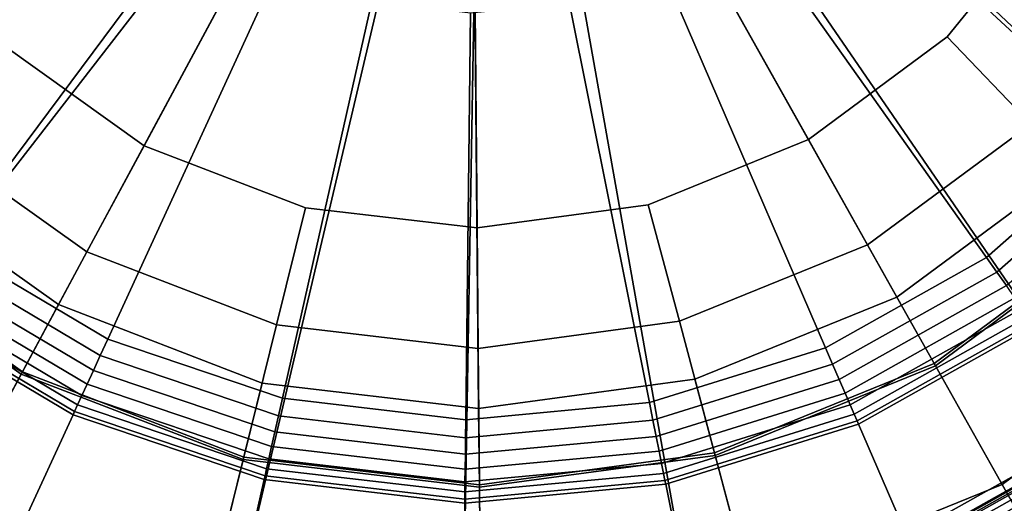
# Model space of a CAD drawing. Extents: x -43.1 to 43.1, y -41.3 to 41.3.
# Tile 528 of 656: x 33.07 to 33.927, y 0.478 to 0.899. Entities that reach past the tile are written whole.
import ezdxf

# ---------------------------------------------------------------- set-up
doc = ezdxf.new("R2010")
doc.units = 0
doc.layers.add('LAMP', color=7, linetype='CONTINUOUS')
doc.layers.add('LAMP_SUPPORT', color=18, linetype='CONTINUOUS')

msp = doc.modelspace()

# ---------------------------------------------------------------- linework, layer by layer
at = {"layer": 'LAMP'}
for points in [[(32.9495, 0.761, 41.1433), (33.1041, 0.6508, 41.1433), (33.463, 1.3178, 41.1433), (32.8272, 0.9062, 41.1433)], [(33.0561, 0.8766, 44.2735), (32.9592, 0.9916, 44.2735), (33.463, 1.3178, 44.2735), (33.1786, 0.7892, 44.2735)], [(33.2813, 0.5825, 41.1433), (33.4698, 0.5604, 41.1433), (33.463, 1.3178, 41.1433), (33.1041, 0.6508, 41.1433)], [(33.319, 0.7351, 44.2735), (33.1786, 0.7892, 44.2735), (33.463, 1.3178, 44.2735), (33.4684, 0.7176, 44.2735)], [(33.6175, 0.7378, 44.2735), (33.4684, 0.7176, 44.2735), (33.463, 1.3178, 44.2735), (33.7569, 0.7945, 44.2735)], [(33.658, 0.5859, 41.1433), (33.8339, 0.6574, 41.1433), (33.463, 1.3178, 41.1433), (33.4698, 0.5604, 41.1433)], [(33.8778, 0.884, 44.2735), (33.7569, 0.7945, 44.2735), (33.463, 1.3178, 44.2735), (33.9726, 1.0008, 44.2735)], [(33.9865, 0.7703, 41.1433), (34.1062, 0.9177, 41.1433), (33.463, 1.3178, 41.1433), (33.8339, 0.6574, 41.1433)], [(34.0619, 0.9453, 44.2522), (33.9504, 0.808, 44.2522), (33.8778, 0.884, 44.2735), (33.9726, 1.0008, 44.2735)], [(33.9504, 0.808, 44.2522), (33.8083, 0.7028, 44.2522), (33.7569, 0.7945, 44.2735), (33.8778, 0.884, 44.2735)], [(33.1288, 0.6967, 44.2522), (32.9849, 0.7993, 44.2522), (33.0561, 0.8766, 44.2735), (33.1786, 0.7892, 44.2735)], [(34.0323, 0.7224, 44.1939), (33.8664, 0.5995, 44.1939), (33.8083, 0.7028, 44.2522), (33.9504, 0.808, 44.2522)], [(33.0727, 0.5923, 44.1939), (32.9045, 0.7122, 44.1939), (32.9849, 0.7993, 44.2522), (33.1288, 0.6967, 44.2522)], [(33.2938, 0.6331, 44.2522), (33.1288, 0.6967, 44.2522), (33.1786, 0.7892, 44.2735), (33.319, 0.7351, 44.2735)], [(33.8083, 0.7028, 44.2522), (33.6446, 0.6363, 44.2522), (33.6175, 0.7378, 44.2735), (33.7569, 0.7945, 44.2735)], [(33.9865, 0.7703, 41.1433), (33.8339, 0.6574, 41.1433), (33.8674, 0.5976, 41.6428), (34.0338, 0.7208, 41.6428)], [(33.1041, 0.6508, 41.1433), (32.9495, 0.761, 41.1433), (32.903, 0.7106, 41.6428), (33.0716, 0.5904, 41.6428)], [(33.6446, 0.6363, 44.2522), (33.4694, 0.6125, 44.2522), (33.4684, 0.7176, 44.2735), (33.6175, 0.7378, 44.2735)], [(33.4694, 0.6125, 44.2522), (33.2938, 0.6331, 44.2522), (33.319, 0.7351, 44.2735), (33.4684, 0.7176, 44.2735)], [(34.1157, 0.6352, 44.107), (33.9254, 0.4943, 44.107), (33.8664, 0.5995, 44.1939), (34.0323, 0.7224, 44.1939)], [(34.0338, 0.7208, 41.6428), (33.8674, 0.5976, 41.6428), (33.9873, 0.3841, 41.6352), (34.2031, 0.5438, 41.6352)], [(33.0155, 0.4861, 44.107), (32.8227, 0.6235, 44.107), (32.9045, 0.7122, 44.1939), (33.0727, 0.5923, 44.1939)], [(33.0716, 0.5904, 41.6428), (32.903, 0.7106, 41.6428), (32.737, 0.5306, 41.6352), (32.9556, 0.3748, 41.6352)], [(33.2653, 0.518, 44.1939), (33.0727, 0.5923, 44.1939), (33.1288, 0.6967, 44.2522), (33.2938, 0.6331, 44.2522)], [(33.8664, 0.5995, 44.1939), (33.6751, 0.5217, 44.1939), (33.6446, 0.6363, 44.2522), (33.8083, 0.7028, 44.2522)], [(33.8339, 0.6574, 41.1433), (33.658, 0.5859, 41.1433), (33.6756, 0.5196, 41.6428), (33.8674, 0.5976, 41.6428)], [(33.2813, 0.5825, 41.1433), (33.1041, 0.6508, 41.1433), (33.0716, 0.5904, 41.6428), (33.2648, 0.5159, 41.6428)], [(33.6751, 0.5217, 44.1939), (33.4704, 0.494, 44.1939), (33.4694, 0.6125, 44.2522), (33.6446, 0.6363, 44.2522)], [(34.1926, 0.5548, 43.9998), (33.9799, 0.3973, 43.9998), (33.9254, 0.4943, 44.107), (34.1157, 0.6352, 44.107)], [(33.4704, 0.494, 44.1939), (33.2653, 0.518, 44.1939), (33.2938, 0.6331, 44.2522), (33.4694, 0.6125, 44.2522)], [(33.2364, 0.401, 44.107), (33.0155, 0.4861, 44.107), (33.0727, 0.5923, 44.1939), (33.2653, 0.518, 44.1939)], [(33.9254, 0.4943, 44.107), (33.7061, 0.4052, 44.107), (33.6751, 0.5217, 44.1939), (33.8664, 0.5995, 44.1939)], [(33.8674, 0.5976, 41.6428), (33.6756, 0.5196, 41.6428), (33.7387, 0.283, 41.6352), (33.9873, 0.3841, 41.6352)], [(33.2648, 0.5159, 41.6428), (33.0716, 0.5904, 41.6428), (32.9556, 0.3748, 41.6352), (33.2061, 0.2782, 41.6352)], [(33.658, 0.5859, 41.1433), (33.4698, 0.5604, 41.1433), (33.4704, 0.4918, 41.6428), (33.6756, 0.5196, 41.6428)], [(33.4698, 0.5604, 41.1433), (33.2813, 0.5825, 41.1433), (33.2648, 0.5159, 41.6428), (33.4704, 0.4918, 41.6428)], [(33.4704, 0.4918, 41.6428), (33.2648, 0.5159, 41.6428), (33.2061, 0.2782, 41.6352), (33.4727, 0.247, 41.6352)], [(33.4715, 0.3734, 44.107), (33.2364, 0.401, 44.107), (33.2653, 0.518, 44.1939), (33.4704, 0.494, 44.1939)], [(33.7061, 0.4052, 44.107), (33.4715, 0.3734, 44.107), (33.4704, 0.494, 44.1939), (33.6751, 0.5217, 44.1939)], [(33.6756, 0.5196, 41.6428), (33.4704, 0.4918, 41.6428), (33.4727, 0.247, 41.6352), (33.7387, 0.283, 41.6352)], [(33.9799, 0.3973, 43.9998), (33.7348, 0.2977, 43.9998), (33.7061, 0.4052, 44.107), (33.9254, 0.4943, 44.107)], [(33.2097, 0.2929, 43.9998), (32.9628, 0.3881, 43.9998), (33.0155, 0.4861, 44.107), (33.2364, 0.401, 44.107)]]:
    msp.add_3dface(points, dxfattribs=at)
at = {"layer": 'LAMP_SUPPORT'}
for points in [[(33.4724, 1.2953, 40.5662), (33.4903, 1.3111, 40.5662), (33.6553, 0.3812, 40.5662), (33.4563, 0.3627, 40.5662)], [(33.4903, 1.3111, 40.5662), (34.0204, 0.5386, 40.5662), (33.8462, 0.4407, 40.5662), (33.6553, 0.3812, 40.5662)], [(33.4903, 1.3111, 40.5662), (34.1706, 0.6705, 40.5662), (34.0204, 0.5386, 40.5662)], [(33.4903, 1.3111, 40.5662), (34.3734, 1.0125, 40.5662), (34.29, 0.8308, 40.5662), (34.1706, 0.6705, 40.5662)], [(33.4535, 1.2996, 40.5662), (32.6341, 0.8506, 40.5662), (32.555, 1.0342, 40.5662), (32.5157, 1.2301, 40.5662)], [(33.4535, 1.2996, 40.5662), (32.7496, 0.6875, 40.5662), (32.6341, 0.8506, 40.5662)], [(33.4535, 1.2996, 40.5662), (33.4724, 1.2953, 40.5662), (32.8966, 0.552, 40.5662), (32.7496, 0.6875, 40.5662)], [(33.4724, 1.2953, 40.5662), (33.2578, 0.386, 40.5662), (33.0684, 0.45, 40.5662), (32.8966, 0.552, 40.5662)], [(33.4724, 1.2953, 40.5662), (33.4563, 0.3627, 40.5662), (33.2578, 0.386, 40.5662)], [(32.7979, 0.9426, 36.7827), (32.8907, 0.8115, 36.7827), (33.1567, 1.0454, 36.7827), (33.1067, 1.116, 36.7827)], [(34.0324, 0.7979, 36.7827), (34.1284, 0.9267, 36.7827), (33.8238, 1.1074, 36.7827), (33.7721, 1.038, 36.7827)], [(32.8907, 0.8115, 36.7827), (33.0088, 0.7027, 36.7827), (33.2204, 0.9867, 36.7827), (33.1567, 1.0454, 36.7827)], [(33.9118, 0.6919, 36.7827), (34.0324, 0.7979, 36.7827), (33.7721, 1.038, 36.7827), (33.7071, 0.9809, 36.7827)], [(33.0088, 0.7027, 36.7827), (33.1469, 0.6207, 36.7827), (33.2948, 0.9425, 36.7827), (33.2204, 0.9867, 36.7827)], [(33.7718, 0.6133, 36.7827), (33.9118, 0.6919, 36.7827), (33.7071, 0.9809, 36.7827), (33.6316, 0.9385, 36.7827)], [(33.1469, 0.6207, 36.7827), (33.299, 0.5693, 36.7827), (33.3768, 0.9148, 36.7827), (33.2948, 0.9425, 36.7827)], [(33.6185, 0.5655, 36.7827), (33.7718, 0.6133, 36.7827), (33.6316, 0.9385, 36.7827), (33.549, 0.9127, 36.7827)], [(33.299, 0.5693, 36.7827), (33.4586, 0.5506, 36.7827), (33.4628, 0.9047, 36.7827), (33.3768, 0.9148, 36.7827)], [(33.4586, 0.5506, 36.7827), (33.6185, 0.5655, 36.7827), (33.549, 0.9127, 36.7827), (33.4628, 0.9047, 36.7827)], [(33.9208, 0.6792, 36.7843), (34.0439, 0.7874, 36.7843), (34.0324, 0.7979, 36.7827), (33.9118, 0.6919, 36.7827)], [(33.9292, 0.6674, 36.7891), (34.0545, 0.7776, 36.7891), (34.0439, 0.7874, 36.7843), (33.9208, 0.6792, 36.7843)], [(32.9995, 0.6902, 36.7843), (33.1404, 0.6066, 36.7843), (33.1469, 0.6207, 36.7827), (33.0088, 0.7027, 36.7827)], [(32.9909, 0.6786, 36.7891), (33.1344, 0.5935, 36.7891), (33.1404, 0.6066, 36.7843), (32.9995, 0.6902, 36.7843)], [(33.7779, 0.599, 36.7843), (33.9208, 0.6792, 36.7843), (33.9118, 0.6919, 36.7827), (33.7718, 0.6133, 36.7827)], [(32.9831, 0.6682, 36.7967), (33.129, 0.5817, 36.7967), (33.1344, 0.5935, 36.7891), (32.9909, 0.6786, 36.7891)], [(33.7837, 0.5857, 36.7891), (33.9292, 0.6674, 36.7891), (33.9208, 0.6792, 36.7843), (33.7779, 0.599, 36.7843)], [(32.9765, 0.6593, 36.8067), (33.1243, 0.5716, 36.8067), (33.129, 0.5817, 36.7967), (32.9831, 0.6682, 36.7967)], [(33.7888, 0.5738, 36.7967), (33.9367, 0.6568, 36.7967), (33.9292, 0.6674, 36.7891), (33.7837, 0.5857, 36.7891)], [(32.9675, 0.6472, 36.8327), (33.118, 0.5579, 36.8327), (33.1206, 0.5635, 36.8188), (32.9712, 0.6522, 36.8188)], [(32.9712, 0.6522, 36.8188), (33.1206, 0.5635, 36.8188), (33.1243, 0.5716, 36.8067), (32.9765, 0.6593, 36.8067)], [(33.7932, 0.5636, 36.8067), (33.9431, 0.6478, 36.8067), (33.9367, 0.6568, 36.7967), (33.7888, 0.5738, 36.7967)], [(32.9022, 0.5596, 37.8701), (33.0724, 0.4586, 37.8701), (33.1167, 0.5549, 36.848), (32.9655, 0.6446, 36.848)], [(32.9655, 0.6446, 36.848), (33.1167, 0.5549, 36.848), (33.118, 0.5579, 36.8327), (32.9675, 0.6472, 36.8327)], [(33.7967, 0.5555, 36.8188), (33.9482, 0.6405, 36.8188), (33.9431, 0.6478, 36.8067), (33.7932, 0.5636, 36.8067)], [(33.7992, 0.5497, 36.8327), (33.9518, 0.6354, 36.8327), (33.9482, 0.6405, 36.8188), (33.7967, 0.5555, 36.8188)], [(33.8005, 0.5467, 36.848), (33.9537, 0.6328, 36.848), (33.9518, 0.6354, 36.8327), (33.7992, 0.5497, 36.8327)], [(33.8424, 0.4494, 37.8701), (34.015, 0.5463, 37.8701), (33.9537, 0.6328, 36.848), (33.8005, 0.5467, 36.848)], [(33.1404, 0.6066, 36.7843), (33.2956, 0.5541, 36.7843), (33.299, 0.5693, 36.7827), (33.1469, 0.6207, 36.7827)], [(33.6215, 0.5502, 36.7843), (33.7779, 0.599, 36.7843), (33.7718, 0.6133, 36.7827), (33.6185, 0.5655, 36.7827)], [(33.1344, 0.5935, 36.7891), (33.2925, 0.54, 36.7891), (33.2956, 0.5541, 36.7843), (33.1404, 0.6066, 36.7843)], [(33.129, 0.5817, 36.7967), (33.2896, 0.5274, 36.7967), (33.2925, 0.54, 36.7891), (33.1344, 0.5935, 36.7891)], [(33.6244, 0.536, 36.7891), (33.7837, 0.5857, 36.7891), (33.7779, 0.599, 36.7843), (33.6215, 0.5502, 36.7843)], [(33.6269, 0.5233, 36.7967), (33.7888, 0.5738, 36.7967), (33.7837, 0.5857, 36.7891), (33.6244, 0.536, 36.7891)], [(33.1243, 0.5716, 36.8067), (33.2872, 0.5165, 36.8067), (33.2896, 0.5274, 36.7967), (33.129, 0.5817, 36.7967)], [(33.1206, 0.5635, 36.8188), (33.2852, 0.5079, 36.8188), (33.2872, 0.5165, 36.8067), (33.1243, 0.5716, 36.8067)], [(33.2956, 0.5541, 36.7843), (33.4584, 0.535, 36.7843), (33.4586, 0.5506, 36.7827), (33.299, 0.5693, 36.7827)], [(33.6291, 0.5124, 36.8067), (33.7932, 0.5636, 36.8067), (33.7888, 0.5738, 36.7967), (33.6269, 0.5233, 36.7967)], [(32.8972, 0.5529, 37.8854), (33.0689, 0.451, 37.8854), (33.0724, 0.4586, 37.8701), (32.9022, 0.5596, 37.8701)], [(33.1167, 0.5549, 36.848), (33.2831, 0.4986, 36.848), (33.2839, 0.5018, 36.8327), (33.118, 0.5579, 36.8327)], [(33.118, 0.5579, 36.8327), (33.2839, 0.5018, 36.8327), (33.2852, 0.5079, 36.8188), (33.1206, 0.5635, 36.8188)], [(33.4584, 0.535, 36.7843), (33.6215, 0.5502, 36.7843), (33.6185, 0.5655, 36.7827), (33.4586, 0.5506, 36.7827)], [(33.6308, 0.5038, 36.8188), (33.7967, 0.5555, 36.8188), (33.7932, 0.5636, 36.8067), (33.6291, 0.5124, 36.8067)], [(33.0724, 0.4586, 37.8701), (33.2599, 0.3952, 37.8701), (33.2831, 0.4986, 36.848), (33.1167, 0.5549, 36.848)], [(33.2925, 0.54, 36.7891), (33.4582, 0.5206, 36.7891), (33.4584, 0.535, 36.7843), (33.2956, 0.5541, 36.7843)], [(33.4582, 0.5206, 36.7891), (33.6244, 0.536, 36.7891), (33.6215, 0.5502, 36.7843), (33.4584, 0.535, 36.7843)], [(33.632, 0.4976, 36.8327), (33.7992, 0.5497, 36.8327), (33.7967, 0.5555, 36.8188), (33.6308, 0.5038, 36.8188)], [(33.6327, 0.4944, 36.848), (33.8005, 0.5467, 36.848), (33.7992, 0.5497, 36.8327), (33.632, 0.4976, 36.8327)], [(33.6535, 0.3905, 37.8701), (33.8424, 0.4494, 37.8701), (33.8005, 0.5467, 36.848), (33.6327, 0.4944, 36.848)], [(33.8457, 0.4417, 37.8854), (34.0198, 0.5395, 37.8854), (34.015, 0.5463, 37.8701), (33.8424, 0.4494, 37.8701)], [(33.2896, 0.5274, 36.7967), (33.4581, 0.5076, 36.7967), (33.4582, 0.5206, 36.7891), (33.2925, 0.54, 36.7891)], [(33.4581, 0.5076, 36.7967), (33.6269, 0.5233, 36.7967), (33.6244, 0.536, 36.7891), (33.4582, 0.5206, 36.7891)], [(33.8534, 0.424, 37.8993), (34.031, 0.5237, 37.8993), (34.0198, 0.5395, 37.8854), (33.8457, 0.4417, 37.8854)], [(33.8462, 0.4407, 40.5662), (34.0204, 0.5386, 40.5662), (34.0214, 0.5372, 41.4698), (33.8468, 0.4392, 41.4698)], [(33.8468, 0.4392, 41.4698), (34.0214, 0.5372, 41.4698), (34.0223, 0.5359, 41.4838), (33.8475, 0.4377, 41.4838)], [(33.8475, 0.4377, 41.4838), (34.0223, 0.5359, 41.4838), (34.025, 0.5321, 41.4966), (33.8493, 0.4335, 41.4966)], [(33.8493, 0.4335, 41.4966), (34.025, 0.5321, 41.4966), (34.0292, 0.5263, 41.5079), (33.8521, 0.4268, 41.5079)], [(33.2872, 0.5165, 36.8067), (33.4579, 0.4965, 36.8067), (33.4581, 0.5076, 36.7967), (33.2896, 0.5274, 36.7967)], [(33.4579, 0.4965, 36.8067), (33.6291, 0.5124, 36.8067), (33.6269, 0.5233, 36.7967), (33.4581, 0.5076, 36.7967)], [(33.8521, 0.4268, 41.5079), (34.0292, 0.5263, 41.5079), (34.0346, 0.5186, 41.5173), (33.8559, 0.4182, 41.5173)], [(33.864, 0.3994, 37.9114), (34.0464, 0.5019, 37.9114), (34.031, 0.5237, 37.8993), (33.8534, 0.424, 37.8993)], [(33.2852, 0.5079, 36.8188), (33.4578, 0.4877, 36.8188), (33.4579, 0.4965, 36.8067), (33.2872, 0.5165, 36.8067)], [(33.8559, 0.4182, 41.5173), (34.0346, 0.5186, 41.5173), (34.0412, 0.5093, 41.5245), (33.8603, 0.4078, 41.5245)], [(33.2839, 0.5018, 36.8327), (33.4577, 0.4814, 36.8327), (33.4578, 0.4877, 36.8188), (33.2852, 0.5079, 36.8188)], [(33.4578, 0.4877, 36.8188), (33.6308, 0.5038, 36.8188), (33.6291, 0.5124, 36.8067), (33.4579, 0.4965, 36.8067)], [(33.8603, 0.4078, 41.5245), (34.0412, 0.5093, 41.5245), (34.0486, 0.4989, 41.5291), (33.8654, 0.396, 41.5291)], [(33.2599, 0.3952, 37.8701), (33.4564, 0.3721, 37.8701), (33.4577, 0.4781, 36.848), (33.2831, 0.4986, 36.848)], [(33.2831, 0.4986, 36.848), (33.4577, 0.4781, 36.848), (33.4577, 0.4814, 36.8327), (33.2839, 0.5018, 36.8327)], [(33.4577, 0.4814, 36.8327), (33.632, 0.4976, 36.8327), (33.6308, 0.5038, 36.8188), (33.4578, 0.4877, 36.8188)], [(33.4577, 0.4781, 36.848), (33.6327, 0.4944, 36.848), (33.632, 0.4976, 36.8327), (33.4577, 0.4814, 36.8327)], [(33.8761, 0.3713, 37.9214), (34.0641, 0.4769, 37.9214), (34.0464, 0.5019, 37.9114), (33.864, 0.3994, 37.9114)], [(33.8654, 0.396, 41.5291), (34.0486, 0.4989, 41.5291), (34.0566, 0.4875, 41.5307), (33.8709, 0.3832, 41.5307)], [(33.4564, 0.3721, 37.8701), (33.6535, 0.3905, 37.8701), (33.6327, 0.4944, 36.848), (33.4577, 0.4781, 36.848)], [(33.8709, 0.3832, 41.5307), (34.0566, 0.4875, 41.5307), (34.1105, 0.4114, 41.5307), (33.9079, 0.2976, 41.5307)]]:
    msp.add_3dface(points, dxfattribs=at)

doc.saveas('drawing.dxf')
